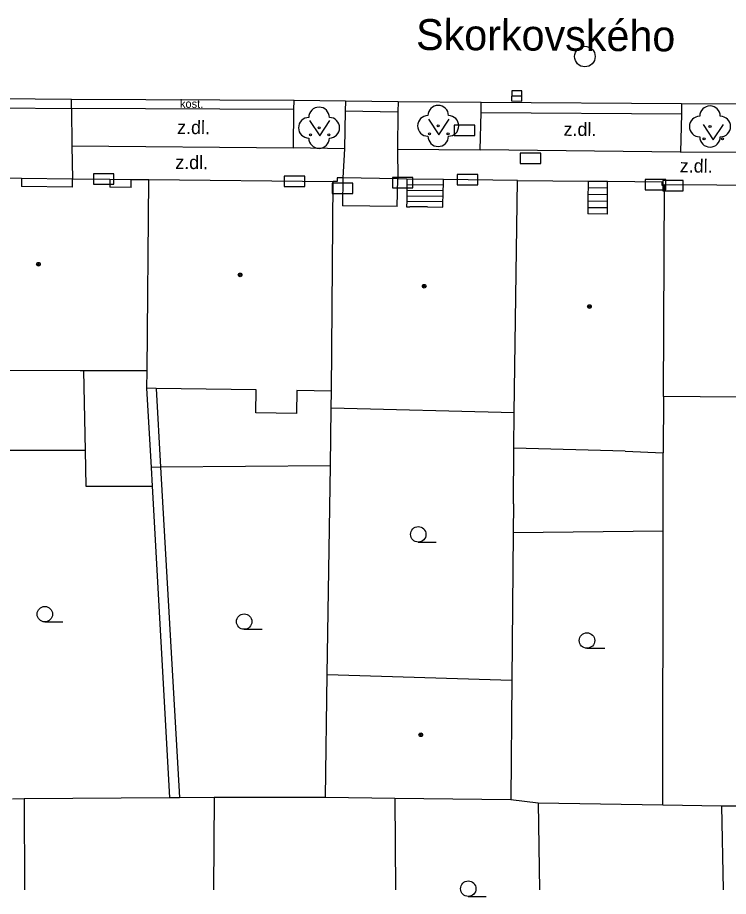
# Model space of a CAD drawing. Extents: x -596229 to -595156, y -1161237 to -1159376.
# Drawn here: x -595283.37 to -595248.83, y -1161235.75 to -1161193.03 of the extents above; entities that cross this region are included whole.
import ezdxf

# ---------------------------------------------------------------- set-up
doc = ezdxf.new("R2010")
doc.units = 0
for name, color, linetype in [('DOP - budovy nerozlisene - VP', 7, 'Continuous'), ('DOP - kresba z DSPS bez souradnic', 7, 'Continuous'), ('DOP - rozhrani ploch obecne', 7, 'Continuous'), ('Level 22', 7, 'Continuous'), ('Level 24', 7, 'Continuous'), ('Level 27', 7, 'Continuous'), ('Level 36', 7, 'Continuous'), ('Level 39', 7, 'Continuous'), ('Nazvy ulic', 7, 'Continuous'), ('TM - budovy zdene_ betonove - NP', 7, 'Continuous'), ('TM - budovy zdene_ betonove - VP', 7, 'Continuous'), ('TM - chodniky - VP', 7, 'Continuous'), ('TM - komunikace - VP', 7, 'Continuous'), ('TM - letecke snimky - pomocna linie', 7, 'Continuous'), ('TM - popis povrchu', 7, 'Continuous'), ('TM - rozhrani mezi zpev. plochami mezi sebou - VP', 7, 'Continuous'), ('TM - schody - NP', 7, 'Continuous'), ('TM - vstup do budovy - zdene_ betonove  - shora neviditelny', 7, 'Continuous')]:
    doc.layers.add(name, color=color, linetype=linetype)

msp = doc.modelspace()

# ---------------------------------------------------------------- linework, layer by layer
at = {"layer": 'DOP - budovy nerozlisene - VP'}
for points in [[(-595268.41, -1161230.92), (-595268.32, -1161224.96)], [(-595268.32, -1161224.96), (-595259.35, -1161225.24)], [(-595259.35, -1161225.24), (-595259.4, -1161231.03)], [(-595268.41, -1161230.92), (-595265.04, -1161230.97)], [(-595265.04, -1161230.97), (-595259.4, -1161231.03)]]:
    msp.add_lwpolyline(points, dxfattribs=at)
at = {"layer": 'DOP - kresba z DSPS bez souradnic'}
for points in [[(-595276.64, -1161211.06), (-595276.42, -1161214.89)], [(-595276.42, -1161214.89), (-595275.5, -1161230.93)]]:
    msp.add_lwpolyline(points, dxfattribs=at)
at = {"layer": 'DOP - rozhrani ploch obecne'}
for points in [[(-595276.92, -1161214.07), (-595277.09, -1161211.05)], [(-595268.17, -1161214.82), (-595268.14, -1161212.02)], [(-595280.09, -1161214.07), (-595280.33, -1161214.07), (-595287.71, -1161214.07)], [(-595276.87, -1161214.9), (-595276.92, -1161214.07)], [(-595259.27, -1161216.66), (-595259.25, -1161213.96)], [(-595251.99, -1161218), (-595251.99, -1161214.19)], [(-595276.42, -1161214.89), (-595276.87, -1161214.9)], [(-595276.82, -1161215.8), (-595276.87, -1161214.9)], [(-595268.17, -1161214.82), (-595276.42, -1161214.89)], [(-595268.32, -1161224.96), (-595268.17, -1161214.82)], [(-595275.98, -1161230.93), (-595276.82, -1161215.8)], [(-595259.27, -1161216.66), (-595259.28, -1161218.07)], [(-595259.28, -1161218.07), (-595259.35, -1161225.24)], [(-595252.02, -1161231.3), (-595251.99, -1161218)], [(-595283.62, -1161231), (-595283.06, -1161230.99)], [(-595283.06, -1161230.99), (-595275.98, -1161230.93)], [(-595283.06, -1161230.99), (-595283.03, -1161235.417)], [(-595275.98, -1161230.93), (-595275.5, -1161230.93)], [(-595275.5, -1161230.93), (-595273.82, -1161230.92)], [(-595273.82, -1161230.92), (-595273.847, -1161235.417)], [(-595273.82, -1161230.92), (-595268.41, -1161230.92)], [(-595265.04, -1161230.97), (-595264.999, -1161235.417)], [(-595259.4, -1161231.03), (-595258.07, -1161231.2)], [(-595258.07, -1161231.2), (-595252.02, -1161231.3)], [(-595258.07, -1161231.2), (-595258.008, -1161235.417)], [(-595252.02, -1161231.3), (-595249.16, -1161231.34)], [(-595249.16, -1161231.34), (-595249.076, -1161235.417)], [(-595249.16, -1161231.34), (-595248.4, -1161231.35)]]:
    msp.add_lwpolyline(points, dxfattribs=at)
at = {"layer": 'Level 22'}
for centre in [(-595268.72, -1161198.39), (-595262.93, -1161198.3), (-595249.72, -1161198.33)]:
    msp.add_circle(centre, 0.05, dxfattribs=at)
for centre, start, end in [((-595268.72, -1161197.89), 0, 180), ((-595262.93, -1161197.8), 0, 180), ((-595249.72, -1161197.83), 0, 180), ((-595269.22, -1161198.39), 90, 270), ((-595268.22, -1161198.39), 270, 90), ((-595263.43, -1161198.3), 90, 270), ((-595262.43, -1161198.3), 270, 90), ((-595250.22, -1161198.33), 90, 270), ((-595249.22, -1161198.33), 270, 90), ((-595262.93, -1161198.8), 180, 0), ((-595249.72, -1161198.83), 180, 0), ((-595268.72, -1161198.89), 180, 0)]:
    msp.add_arc(centre, 0.5, start, end, dxfattribs=at)
at = {"layer": 'Level 24'}
for points in [[(-595262.147, -1161198.758), (-595261.147, -1161198.758), (-595261.147, -1161198.258), (-595262.147, -1161198.258)], [(-595258.948, -1161200.119), (-595257.948, -1161200.119), (-595257.948, -1161199.619), (-595258.948, -1161199.619)], [(-595279.688, -1161201.129), (-595278.688, -1161201.129), (-595278.688, -1161200.629), (-595279.688, -1161200.629)], [(-595270.418, -1161201.249), (-595269.418, -1161201.249), (-595269.418, -1161200.749), (-595270.418, -1161200.749)], [(-595265.157, -1161201.308), (-595264.157, -1161201.308), (-595264.157, -1161200.808), (-595265.157, -1161200.808)], [(-595262.008, -1161201.169), (-595261.008, -1161201.169), (-595261.008, -1161200.669), (-595262.008, -1161200.669)], [(-595252.867, -1161201.408), (-595251.867, -1161201.408), (-595251.867, -1161200.908), (-595252.867, -1161200.908)], [(-595252.017, -1161201.458), (-595251.017, -1161201.458), (-595251.017, -1161200.958), (-595252.017, -1161200.958)], [(-595268.077, -1161201.578), (-595267.077, -1161201.578), (-595267.077, -1161201.078), (-595268.077, -1161201.078)]]:
    msp.add_lwpolyline(points, close=True, dxfattribs=at)
at = {"layer": 'Level 27'}
msp.add_line((-595259.36, -1161196.838), (-595258.86, -1161196.842), dxfattribs=at)
msp.add_lwpolyline([(-595259.362, -1161197.088), (-595258.862, -1161197.092), (-595258.858, -1161196.592), (-595259.358, -1161196.588)], close=True, dxfattribs=at)
msp.add_circle((-595255.8, -1161194.93), 0.5, dxfattribs=at)
at = {"layer": 'Level 36'}
for p, q in [((-595263.9, -1161218.525), (-595263.025, -1161218.525)), ((-595282.05, -1161222.405), (-595281.175, -1161222.405)), ((-595272.36, -1161222.765), (-595271.485, -1161222.765)), ((-595255.7, -1161223.685), (-595254.825, -1161223.685)), ((-595261.47, -1161235.745), (-595260.595, -1161235.745))]:
    msp.add_line(p, q, dxfattribs=at)
for points in [[(-595263.4, -1161197.98), (-595262.9, -1161198.73), (-595262.4, -1161197.98)], [(-595269.19, -1161198.03), (-595268.69, -1161198.78), (-595268.19, -1161198.03)], [(-595250.06, -1161198.23), (-595249.56, -1161198.98), (-595249.06, -1161198.23)]]:
    msp.add_lwpolyline(points, dxfattribs=at)
for centre, radius in [((-595269.14, -1161198.73), 0.05), ((-595268.241, -1161198.73), 0.05), ((-595263.35, -1161198.68), 0.05), ((-595262.451, -1161198.68), 0.05), ((-595250.01, -1161198.93), 0.05), ((-595249.111, -1161198.93), 0.05), ((-595263.9, -1161218.15), 0.375), ((-595282.05, -1161222.03), 0.375), ((-595272.36, -1161222.39), 0.375), ((-595255.7, -1161223.31), 0.375), ((-595261.47, -1161235.37), 0.375)]:
    msp.add_circle(centre, radius, dxfattribs=at)
at = {"layer": 'Level 39'}
for centre, radius in [((-595282.36, -1161205.02), 0.09), ((-595282.36, -1161205.02), 0.0398), ((-595272.56, -1161205.54), 0.09), ((-595272.56, -1161205.54), 0.0398), ((-595263.61, -1161206.09), 0.09), ((-595263.61, -1161206.09), 0.0398), ((-595255.58, -1161207.08), 0.09), ((-595255.58, -1161207.08), 0.0398), ((-595263.78, -1161227.89), 0.09), ((-595263.78, -1161227.89), 0.0398)]:
    msp.add_circle(centre, radius, dxfattribs=at)
at = {"layer": 'TM - budovy zdene_ betonove - NP'}
for points in [[(-595283.19, -1161200.84), (-595283.19, -1161201.25)], [(-595280.7, -1161201.27), (-595280.7, -1161200.87)], [(-595278.89, -1161200.89), (-595278.89, -1161201.28)], [(-595277.85, -1161201.29), (-595277.85, -1161200.9)], [(-595267.56, -1161200.83), (-595267.58, -1161202.18)], [(-595264.92, -1161202.22), (-595264.9, -1161200.87)], [(-595264.45, -1161200.88), (-595264.45, -1161201.15)], [(-595262.69, -1161201.44), (-595262.68, -1161201.17), (-595262.68, -1161200.9)], [(-595255.64, -1161200.98), (-595255.64, -1161201.3)], [(-595254.7, -1161201.31), (-595254.7, -1161200.99)], [(-595264.45, -1161201.15), (-595264.46, -1161201.42)], [(-595264.46, -1161201.42), (-595264.46, -1161201.69)], [(-595262.69, -1161201.71), (-595262.69, -1161201.44)], [(-595255.64, -1161201.3), (-595255.65, -1161201.62)], [(-595254.7, -1161201.63), (-595254.7, -1161201.31)], [(-595264.46, -1161201.69), (-595264.46, -1161201.96)], [(-595262.7, -1161201.98), (-595262.69, -1161201.71)], [(-595255.65, -1161201.62), (-595255.65, -1161201.94)], [(-595254.71, -1161201.95), (-595254.7, -1161201.63)], [(-595264.46, -1161201.96), (-595264.47, -1161202.23)], [(-595264.47, -1161202.23), (-595264.31, -1161202.23)], [(-595263.45, -1161202.24), (-595262.7, -1161202.25)], [(-595262.7, -1161202.25), (-595262.7, -1161201.98)], [(-595255.65, -1161201.94), (-595255.65, -1161202.26)], [(-595255.65, -1161202.26), (-595255.65, -1161202.58)], [(-595254.71, -1161202.27), (-595254.71, -1161201.95)], [(-595254.71, -1161202.59), (-595254.71, -1161202.27)]]:
    msp.add_lwpolyline(points, dxfattribs=at)
at = {"layer": 'TM - budovy zdene_ betonove - VP'}
for points in [[(-595284.23, -1161200.83), (-595283.19, -1161200.84)], [(-595283.19, -1161200.84), (-595280.7, -1161200.87)], [(-595280.7, -1161200.87), (-595278.89, -1161200.89)], [(-595278.89, -1161200.89), (-595277.85, -1161200.9)], [(-595277.85, -1161200.9), (-595277, -1161200.91)], [(-595277.08, -1161210.2), (-595277, -1161200.91)], [(-595277, -1161200.91), (-595268.03, -1161201)], [(-595268.12, -1161211.19), (-595268.03, -1161201)], [(-595267.56, -1161200.83), (-595267.84, -1161200.83), (-595267.84, -1161201), (-595268.03, -1161201)], [(-595264.9, -1161200.87), (-595267.56, -1161200.83)], [(-595264.45, -1161200.88), (-595264.9, -1161200.87)], [(-595262.68, -1161200.9), (-595264.45, -1161200.88)], [(-595259.08, -1161200.95), (-595262.68, -1161200.9)], [(-595259.24, -1161212.24), (-595259.08, -1161200.95)], [(-595259.08, -1161200.95), (-595255.64, -1161200.98)], [(-595255.64, -1161200.98), (-595254.7, -1161200.99)], [(-595254.7, -1161200.99), (-595252.05, -1161201.01)], [(-595252.05, -1161201.19), (-595252.05, -1161201.01)], [(-595251.93, -1161201.19), (-595252.05, -1161201.19)], [(-595251.98, -1161211.45), (-595251.93, -1161201.19)], [(-595251.93, -1161201.14), (-595244.28, -1161201.19)], [(-595251.93, -1161201.19), (-595251.93, -1161201.14)], [(-595280.17, -1161210.2), (-595280.33, -1161210.2), (-595287.74, -1161210.19)], [(-595277.08, -1161210.2), (-595280.17, -1161210.2)], [(-595277.09, -1161211.05), (-595277.08, -1161210.2)], [(-595276.64, -1161211.06), (-595277.09, -1161211.05)], [(-595271.78, -1161211.13), (-595276.64, -1161211.06)], [(-595271.8, -1161212.24), (-595271.78, -1161211.13)], [(-595269.8, -1161211.16), (-595269.82, -1161212.27)], [(-595268.12, -1161211.19), (-595269.8, -1161211.16)], [(-595268.14, -1161212.02), (-595268.12, -1161211.19)], [(-595251.98, -1161211.45), (-595251.99, -1161214.19)], [(-595246.61, -1161211.5), (-595251.98, -1161211.45)], [(-595259.24, -1161212.24), (-595268.14, -1161212.02)], [(-595269.82, -1161212.27), (-595271.8, -1161212.24)], [(-595259.25, -1161213.96), (-595259.24, -1161212.24)], [(-595253.85, -1161214.1), (-595259.25, -1161213.96)]]:
    msp.add_lwpolyline(points, dxfattribs=at)
at = {"layer": 'TM - chodniky - VP'}
for points in [[(-595267.44, -1161197.09), (-595267.45, -1161197.57)], [(-595264.88, -1161197.13), (-595264.89, -1161197.61)], [(-595267.45, -1161197.57), (-595267.49, -1161199.41)], [(-595264.89, -1161197.61), (-595264.91, -1161199.43)], [(-595267.49, -1161199.41), (-595269.97, -1161199.37)], [(-595264.91, -1161199.43), (-595260.89, -1161199.46)], [(-595251.15, -1161199.57), (-595248.18, -1161199.56)]]:
    msp.add_lwpolyline(points, dxfattribs=at)
at = {"layer": 'TM - komunikace - VP'}
for points in [[(-595280.75, -1161197.02), (-595284.3, -1161196.98)], [(-595280.75, -1161197.46), (-595280.75, -1161197.02)], [(-595269.94, -1161197.51), (-595269.93, -1161197.07)], [(-595267.44, -1161197.09), (-595269.93, -1161197.07)], [(-595264.88, -1161197.13), (-595267.44, -1161197.09)], [(-595260.84, -1161197.16), (-595264.88, -1161197.13)], [(-595260.85, -1161197.64), (-595260.84, -1161197.16)], [(-595280.75, -1161197.46), (-595280.73, -1161199.27)], [(-595269.97, -1161199.37), (-595269.94, -1161197.51)], [(-595251.1, -1161197.23), (-595251.11, -1161197.71)], [(-595248.08, -1161197.25), (-595251.1, -1161197.23)], [(-595260.89, -1161199.46), (-595260.85, -1161197.64)], [(-595251.11, -1161197.71), (-595251.15, -1161199.57)], [(-595280.73, -1161199.27), (-595269.97, -1161199.37)], [(-595251.15, -1161199.57), (-595260.89, -1161199.46)]]:
    msp.add_lwpolyline(points, dxfattribs=at)
at = {"layer": 'TM - letecke snimky - pomocna linie'}
for points in [[(-595280.17, -1161210.2), (-595280.09, -1161214.07)], [(-595280.09, -1161214.07), (-595280.06, -1161215.81), (-595276.82, -1161215.8)], [(-595253.85, -1161214.1), (-595251.99, -1161214.19)], [(-595251.99, -1161218), (-595259.28, -1161218.07)]]:
    msp.add_lwpolyline(points, dxfattribs=at)
at = {"layer": 'TM - rozhrani mezi zpev. plochami mezi sebou - VP'}
for points in [[(-595269.93, -1161197.07), (-595280.75, -1161197.02)], [(-595251.1, -1161197.23), (-595260.84, -1161197.16)], [(-595284.29, -1161197.42), (-595280.75, -1161197.46)], [(-595269.94, -1161197.51), (-595280.75, -1161197.46)], [(-595267.45, -1161197.57), (-595264.89, -1161197.61)], [(-595260.85, -1161197.64), (-595251.11, -1161197.71)], [(-595280.73, -1161199.27), (-595280.7, -1161200.87)], [(-595267.49, -1161199.41), (-595267.56, -1161200.83)], [(-595264.91, -1161199.43), (-595264.9, -1161200.87)]]:
    msp.add_lwpolyline(points, dxfattribs=at)
at = {"layer": 'TM - schody - NP'}
for points in [[(-595264.46, -1161201.42), (-595262.69, -1161201.44)], [(-595264.45, -1161201.15), (-595262.68, -1161201.17)], [(-595255.64, -1161201.3), (-595254.7, -1161201.31)], [(-595264.46, -1161201.69), (-595262.69, -1161201.71)], [(-595255.65, -1161201.62), (-595254.7, -1161201.63)], [(-595264.46, -1161201.96), (-595262.7, -1161201.98)], [(-595255.65, -1161201.94), (-595254.71, -1161201.95)], [(-595255.65, -1161202.26), (-595254.71, -1161202.27)]]:
    msp.add_lwpolyline(points, dxfattribs=at)
at = {"layer": 'TM - vstup do budovy - zdene_ betonove  - shora neviditelny'}
for points in [[(-595280.7, -1161201.27), (-595283.19, -1161201.25)], [(-595277.85, -1161201.29), (-595278.89, -1161201.28)], [(-595264.92, -1161202.22), (-595267.58, -1161202.18)], [(-595263.45, -1161202.24), (-595264.31, -1161202.23)], [(-595254.71, -1161202.59), (-595255.65, -1161202.58)]]:
    msp.add_lwpolyline(points, dxfattribs=at)

# ---------------------------------------------------------------- texts
at = {"layer": 'Nazvy ulic'}
msp.add_text('Skorkovského', height=1.5, rotation=359.6712, dxfattribs=at).set_placement((-595264.008, -1161194.606))
at = {"layer": 'TM - popis povrchu'}
for s, height, rotation, p in [('kost.', 0.4, 359.6407, (-595275.48, -1161197.42)), ('z.dl.', 0.65, 359.5229, (-595275.62, -1161198.69)), ('z.dl.', 0.65, 359.5229, (-595256.84, -1161198.78)), ('z.dl.', 0.65, 359.5229, (-595275.71, -1161200.39)), ('z.dl.', 0.65, 359.5229, (-595251.19, -1161200.56))]:
    msp.add_text(s, height=height, rotation=rotation, dxfattribs=at).set_placement(p)

doc.saveas('drawing.dxf')
